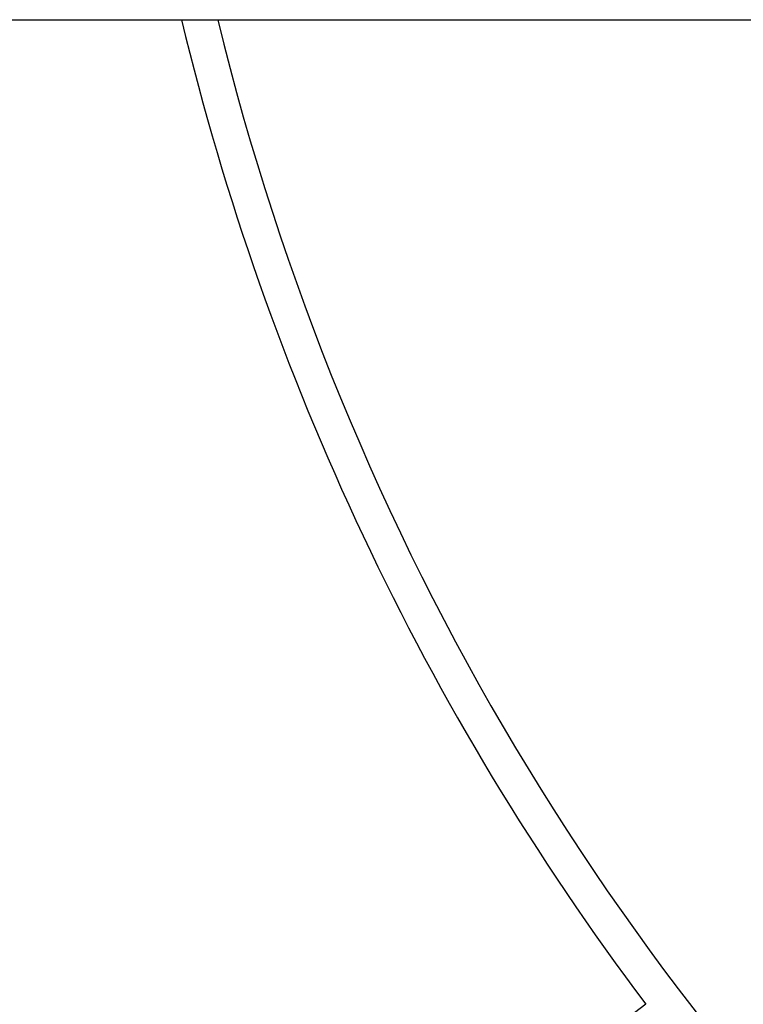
# Model space of a CAD drawing. Header units: inches. Extents: x 18 to 846, y -44 to 561.
# Tile 519 of 637: x 712 to 717, y 221 to 228. Entities that reach past the tile are written whole.
import ezdxf

# ---------------------------------------------------------------- set-up
doc = ezdxf.new("R2010")
doc.units = ezdxf.units.IN
doc.header["$LTSCALE"] = 24
doc.header["$MEASUREMENT"] = 0
doc.layers.add('Visible (ANSI)', color=7, linetype='Continuous', lineweight=30)

msp = doc.modelspace()

# ---------------------------------------------------------------- linework, layer by layer
at = {"layer": 'Visible (ANSI)'}
for p, q in [((677.03118, 228.2065), (754.03118, 228.2065)), ((716.43711, 221.20952), (715.0395, 220.15634))]:
    msp.add_line(p, q, dxfattribs=at)
for radius, start, end in [(19, 193.506321, 217), (19, 193.506321, 217), (18.75, 193.689887, 261.558657)]:
    msp.add_arc((731.61118, 232.644), radius, start, end, dxfattribs=at)

doc.saveas('drawing.dxf')
